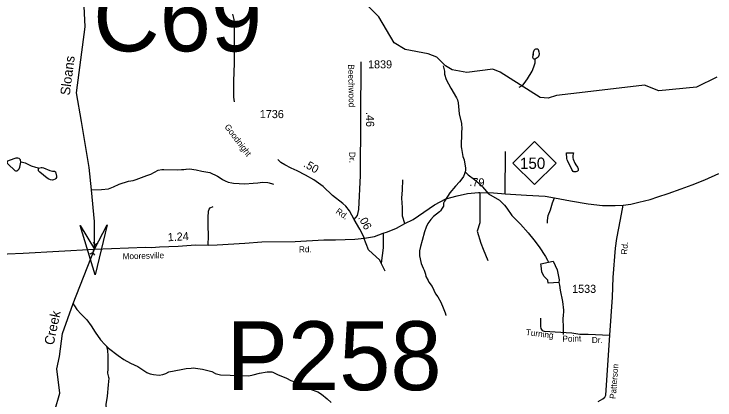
# Model space of a CAD drawing. Extents: x 1473865 to 1648260, y 639067 to 773536.
# Drawn here: x 1515215 to 1526062, y 692435 to 698409 of the extents above; entities that cross this region are included whole.
import ezdxf

# ---------------------------------------------------------------- set-up
doc = ezdxf.new("R2010")
doc.units = 0
for name, color, linetype in [('Exist Hydrographic Creek Single Shore', 7, 'Continuous'), ('Exist Hydrographic Creek Single Shore Label', 7, 'Continuous'), ('Exist Hydrographic Misc Water Feature', 7, 'Continuous'), ('Exist Road Non-System Type 51', 7, 'Continuous'), ('Exist Road Non-System Type 51 Label', 7, 'Continuous'), ('Exist Road Primary NC Attributed', 7, 'Continuous'), ('Exist Road Primary NC Label', 7, 'Continuous'), ('Exist Road Primary NC Mileage Hundredths English Label', 7, 'Continuous'), ('Exist Road Primary NC Shield CELL', 7, 'Continuous'), ('Exist Road Primary NC Shield Number Label', 7, 'Continuous'), ('Exist Road Secondary Mileage Hundredths English Label', 7, 'Continuous'), ('Exist Road Secondary Structure Culvert Attributed CELL', 7, 'Continuous'), ('Exist Road Secondary Structure Culvert CELL', 7, 'Continuous'), ('Exist Road Secondary Structure Culvert Number Label', 7, 'Continuous'), ('Exist Road Secondary Structure Pipe Number Label', 7, 'Continuous'), ('Exist Road Secondary Type 20 Attributed', 7, 'Continuous'), ('Exist Road Secondary Type 51 Attributed', 7, 'Continuous'), ('Exist Road Secondary Type 51 Label', 7, 'Continuous'), ('Exist Road Secondary Type 51 Number Label', 7, 'Continuous')]:
    doc.layers.add(name, color=color, linetype=linetype)

msp = doc.modelspace()

# ---------------------------------------------------------------- linework, layer by layer
at = {"layer": 'Exist Hydrographic Creek Single Shore'}
msp.add_lwpolyline([(1515066, 690976), (1515310, 691715), (1515362, 691834), (1515844, 692273), (1515923, 692539), (1515878, 692916), (1515919, 693106), (1515966, 693465), (1516132, 693930), (1516458, 694770), (1516458, 695199), (1516413, 695688), (1516378, 696032), (1516258, 696746), (1516184, 697188), (1516318, 698210), (1516279, 698955), (1516287, 699196), (1516576, 699704), (1516711, 700078), (1516708, 700445), (1516663, 700520)], dxfattribs=at)
at = {"layer": 'Exist Hydrographic Misc Water Feature'}
for points in [[(1526089, 697434), (1525778, 697279), (1525194, 697222), (1524970, 697309), (1524051, 697199), (1523608, 697146), (1523483, 697106), (1523358, 697118), (1522739, 697511), (1522623, 697553), (1522222, 697502), (1521997, 697546), (1521890, 697607), (1521759, 697741), (1521626, 697793), (1521269, 697859), (1521095, 697961), (1520860, 698367), (1520450, 698789)], [(1523280, 697709), (1523264, 697708), (1523256, 697714), (1523246, 697727), (1523244, 697735), (1523249, 697772), (1523253, 697780), (1523254, 697820), (1523266, 697852), (1523279, 697864), (1523291, 697868), (1523321, 697870), (1523325, 697861), (1523338, 697823), (1523341, 697791), (1523337, 697767), (1523324, 697743), (1523312, 697729), (1523280, 697709)], [(1523280, 697709), (1523264, 697708), (1523256, 697714), (1523246, 697727), (1523244, 697735), (1523254, 697820), (1523266, 697852), (1523279, 697864), (1523291, 697868), (1523321, 697870), (1523325, 697861), (1523338, 697823), (1523341, 697791), (1523337, 697767), (1523324, 697743), (1523312, 697729), (1523280, 697709)], [(1523034, 697276), (1523088, 697310), (1523108, 697334), (1523162, 697406), (1523232, 697525), (1523259, 697592), (1523279, 697652), (1523280, 697709)], [(1521856, 697605), (1521878, 697524), (1521875, 697477), (1521901, 697396), (1521936, 697327), (1521975, 697263), (1522064, 697113), (1522079, 697081), (1522090, 697032), (1522091, 696976), (1522105, 696862), (1522140, 696715), (1522142, 696631), (1522141, 696584), (1522137, 696576), (1522133, 696352), (1522137, 696328), (1522162, 696203), (1522181, 696152), (1522203, 696023), (1522202, 695991), (1522195, 695969)], [(1515319, 696116), (1515313, 696151), (1515295, 696171), (1515275, 696180), (1515243, 696180), (1515139, 696140), (1515114, 696129), (1515106, 696115), (1515108, 696099), (1515124, 696083), (1515230, 695989), (1515238, 695983), (1515260, 695980), (1515276, 695990), (1515296, 696011), (1515305, 696039), (1515319, 696116)], [(1523874, 696261), (1523867, 696238), (1523862, 696218), (1523860, 696199), (1523861, 696184), (1523868, 696163), (1523894, 696100), (1523909, 696075), (1523933, 696037), (1523943, 696015), (1523946, 696004), (1523947, 695996), (1523945, 695988), (1523936, 695977), (1523925, 695972), (1523910, 695969), (1523889, 695967), (1523877, 695969), (1523865, 695974), (1523855, 695985), (1523846, 696001), (1523780, 696142), (1523776, 696154), (1523771, 696174), (1523766, 696259), (1523874, 696261)], [(1515595, 696021), (1515553, 696031), (1515485, 696053), (1515390, 696102), (1515319, 696116)], [(1515595, 696021), (1515633, 696035), (1515649, 696035), (1515673, 696028), (1515768, 695986), (1515808, 695978), (1515840, 695975), (1515856, 695965), (1515861, 695944)], [(1515861, 695944), (1515874, 695897), (1515872, 695881), (1515864, 695865), (1515850, 695853), (1515825, 695841), (1515809, 695840), (1515778, 695842), (1515754, 695851), (1515726, 695869), (1515612, 695961), (1515596, 695982), (1515595, 696021)], [(1517333, 695930), (1517445, 695992), (1517501, 696005), (1517525, 696005), (1517533, 696001), (1517741, 695997), (1517809, 696000), (1517841, 696003), (1517873, 696006), (1517881, 696010), (1517929, 696011), (1518033, 695995), (1518121, 695979), (1518244, 695955), (1518363, 695897), (1518434, 695855), (1518450, 695843), (1518482, 695826), (1518530, 695809), (1518585, 695796), (1518609, 695792), (1518785, 695780), (1518917, 695789), (1518989, 695796), (1519022, 695799), (1519062, 695806), (1519142, 695801), (1519165, 695796), (1519213, 695783), (1519229, 695775)], [(1522195, 695969), (1522185, 695935), (1522168, 695895), (1522147, 695856), (1522106, 695811), (1522049, 695746), (1521961, 695639), (1521875, 695513), (1521862, 695482), (1521863, 695450), (1521859, 695434), (1521842, 695402), (1521812, 695363), (1521797, 695349), (1521704, 695273), (1521665, 695229), (1521618, 695167), (1521593, 695111), (1521567, 695040), (1521529, 694905), (1521503, 694809), (1521490, 694744), (1521492, 694666), (1521514, 694549), (1521548, 694477), (1521560, 694444), (1521583, 694380), (1521590, 694348), (1521621, 694283), (1521636, 694259), (1521687, 694194), (1521737, 694077), (1521772, 694032), (1521818, 693951), (1521857, 693863), (1521887, 693782), (1521898, 693750), (1521898, 693742)], [(1522195, 695969), (1522245, 695922), (1522339, 695848), (1522412, 695786), (1522463, 695736), (1522559, 695627), (1522725, 695526), (1522741, 695514), (1522804, 695449), (1522843, 695402), (1522920, 695289), (1523050, 695156), (1523169, 695023), (1523261, 694914), (1523341, 694808), (1523440, 694658), (1523471, 694601), (1523485, 694568)], [(1516413, 695688), (1516568, 695693), (1516675, 695701), (1516752, 695736), (1516840, 695774), (1516985, 695822), (1517058, 695834), (1517106, 695850), (1517271, 695910), (1517333, 695930)], [(1523485, 694568), (1523558, 694584), (1523618, 694449), (1523653, 694295), (1523645, 694254), (1523480, 694244), (1523475, 694292), (1523415, 694352), (1523383, 694417), (1523372, 694509), (1523367, 694541), (1523485, 694568)], [(1523645, 694254), (1523652, 694234), (1523656, 694214), (1523666, 694134), (1523703, 693957), (1523720, 693825), (1523714, 693721), (1523710, 693713), (1523705, 693665), (1523712, 693585), (1523713, 693449)], [(1516132, 693930), (1516151, 693893), (1516188, 693836), (1516252, 693763), (1516343, 693675), (1516411, 693584), (1516470, 693487), (1516555, 693365), (1516620, 693292), (1516647, 693268)], [(1516647, 693268), (1516662, 693199), (1516665, 693119), (1516669, 692916), (1516660, 692852), (1516671, 692809), (1516679, 692787), (1516683, 692771), (1516673, 692668), (1516656, 692492), (1516636, 692365), (1516642, 692296), (1516673, 692228), (1516699, 692131), (1516733, 691987), (1516746, 691912), (1516781, 691798), (1516880, 691520), (1516890, 691500)], [(1516647, 693268), (1516677, 693239), (1516829, 693122), (1516916, 693061), (1517019, 693007), (1517130, 692955), (1517272, 692860), (1517282, 692857)], [(1517282, 692857), (1517324, 692841), (1517371, 692828), (1517459, 692821), (1517516, 692832), (1517564, 692846), (1517612, 692873), (1517803, 692907), (1517881, 692920), (1517954, 692930), (1517994, 692933), (1518025, 692929), (1518129, 692911), (1518277, 692876), (1518321, 692850), (1518328, 692843), (1518412, 692825), (1518561, 692818), (1518699, 692813), (1518847, 692808), (1518916, 692823), (1519012, 692849), (1519133, 692870), (1519205, 692869), (1519221, 692865), (1519292, 692827), (1519431, 692772), (1519496, 692736), (1519601, 692701), (1519633, 692692), (1519681, 692675), (1519744, 692642), (1519800, 692605), (1519915, 692561), (1519974, 692527), (1520061, 692454), (1520124, 692396)]]:
    msp.add_lwpolyline(points, dxfattribs=at)
at = {"layer": 'Exist Road Non-System Type 51'}
for p, q in [((1522813, 695628), (1522819, 696282)), ((1520960, 694427), (1520897, 694552))]:
    msp.add_line(p, q, dxfattribs=at)
for points in [[(1518627, 697049), (1518618, 697120), (1518617, 697370), (1518627, 697646), (1518625, 698120), (1518620, 698324), (1518603, 698407)], [(1521262, 695168), (1521225, 695280), (1521228, 695344), (1521227, 695412), (1521220, 695488), (1521217, 695557), (1521228, 695689), (1521233, 695841)], [(1522425, 695648), (1522421, 695175), (1522382, 695050), (1522436, 694861), (1522473, 694767), (1522546, 694592)], [(1523469, 695173), (1523468, 695215), (1523478, 695290), (1523515, 695379), (1523546, 695485), (1523579, 695566)], [(1518218, 694829), (1518223, 694974), (1518217, 695138), (1518219, 695260), (1518226, 695356), (1518237, 695390), (1518251, 695408), (1518295, 695429)], [(1520926, 695016), (1520927, 694791), (1520897, 694552)], [(1520897, 694552), (1520874, 694597), (1520699, 694757), (1520627, 694946)], [(1523364, 693701), (1523364, 693625), (1523361, 693575), (1523367, 693541), (1523387, 693509), (1523421, 693499), (1523849, 693472), (1523968, 693454), (1524097, 693453), (1524434, 693438)]]:
    msp.add_lwpolyline(points, dxfattribs=at)
at = {"layer": 'Exist Road Primary NC Attributed'}
for points in [[(1524641, 695453), (1524758, 695467), (1524884, 695496), (1525057, 695537), (1525177, 695582), (1525340, 695633), (1525541, 695705), (1525707, 695764), (1525907, 695842), (1526124, 695942)], [(1520637, 694941), (1520794, 694968), (1520926, 695016), (1520994, 695040), (1521136, 695096), (1521262, 695168), (1521390, 695230), (1521724, 695456), (1521897, 695549), (1522071, 695593), (1522230, 695632), (1522400, 695646), (1522425, 695648), (1522632, 695641), (1522756, 695630), (1522813, 695628), (1523145, 695607), (1523433, 695592), (1523579, 695566), (1523827, 695516), (1524102, 695472), (1524323, 695447), (1524517, 695445), (1524641, 695453)], [(1514095, 694618), (1514182, 694643), (1514472, 694679), (1514741, 694694), (1514915, 694693), (1515115, 694698), (1515357, 694709), (1516458, 694770), (1517251, 694799), (1517343, 694794), (1517468, 694804), (1517755, 694818), (1518025, 694835), (1518218, 694829), (1518357, 694837), (1518786, 694863), (1519048, 694882), (1519567, 694890), (1520011, 694914), (1520190, 694912), (1520490, 694925), (1520637, 694941)]]:
    msp.add_lwpolyline(points, dxfattribs=at)
at = {"layer": 'Exist Road Primary NC Shield CELL'}
msp.add_lwpolyline([(1522936, 696101), (1523269, 696434), (1523602, 696101), (1523269, 695768)], close=True, dxfattribs=at)
at = {"layer": 'Exist Road Secondary Structure Culvert Attributed CELL'}
msp.add_lwpolyline([(1516655, 695148), (1516470, 694370), (1516241, 695137), (1516458, 694770)], close=True, dxfattribs=at)
at = {"layer": 'Exist Road Secondary Structure Culvert CELL'}
for p, q in [((1516441, 694880), (1516467, 694837)), ((1516512, 694861), (1516467, 694837)), ((1516467, 694837), (1516436, 694720)), ((1516392, 694696), (1516436, 694720)), ((1516463, 694677), (1516436, 694720))]:
    msp.add_line(p, q, dxfattribs=at)
at = {"layer": 'Exist Road Secondary Type 20 Attributed'}
msp.add_lwpolyline([(1519504, 696022), (1519403, 696077), (1519346, 696113), (1519299, 696156)], dxfattribs=at)
at = {"layer": 'Exist Road Secondary Type 51 Attributed'}
for points in [[(1520480, 695229), (1520531, 695291), (1520553, 695383), (1520578, 695909), (1520589, 697669)], [(1520480, 695229), (1520405, 695361), (1520348, 695436), (1520304, 695476), (1520141, 695601), (1520001, 695738), (1519854, 695841), (1519726, 695913), (1519597, 695980), (1519504, 696022)], [(1524255, 692412), (1524329, 692451), (1524357, 692479), (1524374, 692509), (1524434, 693438), (1524478, 694026), (1524488, 694332), (1524524, 694784), (1524544, 694932), (1524598, 695231), (1524641, 695453)], [(1520637, 694941), (1520567, 695078), (1520480, 695229)]]:
    msp.add_lwpolyline(points, dxfattribs=at)

# ---------------------------------------------------------------- texts
at = {"layer": 'Exist Hydrographic Creek Single Shore Label'}
for s, rotation, p in [('Sloans', 82.5263, (1516077, 697144)), ('Creek', 78.2124, (1515828, 693276))]:
    msp.add_text(s, height=150, rotation=rotation, dxfattribs=at).set_placement(p)
at = {"layer": 'Exist Road Non-System Type 51 Label'}
for s, rotation, p in [('Turning', 352.9277, (1523131, 693440)), ('Point', 1.7518, (1523703, 693334)), ('Dr.', 0.171, (1524156, 693315))]:
    msp.add_text(s, height=95, rotation=rotation, dxfattribs=at).set_placement(p)
at = {"layer": 'Exist Road Primary NC Label'}
for s, rotation, p in [('Rd.', 1.5173, (1519625, 694717)), ('Mooresville', 1.4785, (1516896, 694612))]:
    msp.add_text(s, height=95, rotation=rotation, dxfattribs=at).set_placement(p)
at = {"layer": 'Exist Road Primary NC Mileage Hundredths English Label'}
for s, rotation, p in [('.79', 358.2387, (1522261, 695747)), ('1.24', 3.4663, (1517597, 694891))]:
    msp.add_text(s, height=125, rotation=rotation, dxfattribs=at).set_placement(p)
at = {"layer": 'Exist Road Primary NC Shield Number Label'}
msp.add_text('150', height=175, dxfattribs=at).set_placement((1523045, 696012))
at = {"layer": 'Exist Road Secondary Mileage Hundredths English Label'}
for s, rotation, p in [('.46', 271.055, (1520660, 696892)), ('.50', 329.9134, (1519683, 696054)), ('.06', 299.0645, (1520535, 695258))]:
    msp.add_text(s, height=125, rotation=rotation, dxfattribs=at).set_placement(p)
at = {"layer": 'Exist Road Secondary Structure Culvert Number Label'}
msp.add_text('C69', height=1066.3, dxfattribs=at).set_placement((1516439, 697832))
at = {"layer": 'Exist Road Secondary Structure Pipe Number Label'}
msp.add_text('P258', height=1066.3, dxfattribs=at).set_placement((1518502, 692587))
at = {"layer": 'Exist Road Secondary Type 51 Label'}
for s, rotation, p in [('Beechwood', 271.055, (1520384, 697629)), ('Goodnight', 307.1851, (1518466, 696661)), ('Dr.', 272.0366, (1520400, 696273)), ('Rd.', 325.3066, (1520184, 695334)), ('Rd.', 85.4254, (1524701, 694683)), ('Patterson', 85.3724, (1524525, 692448))]:
    msp.add_text(s, height=95, rotation=rotation, dxfattribs=at).set_placement(p)
at = {"layer": 'Exist Road Secondary Type 51 Number Label'}
for s, p in [('1839', (1520693, 697568)), ('1736', (1519018, 696798)), ('1533', (1523851, 694093))]:
    msp.add_text(s, height=125, dxfattribs=at).set_placement(p)

doc.saveas('drawing.dxf')
